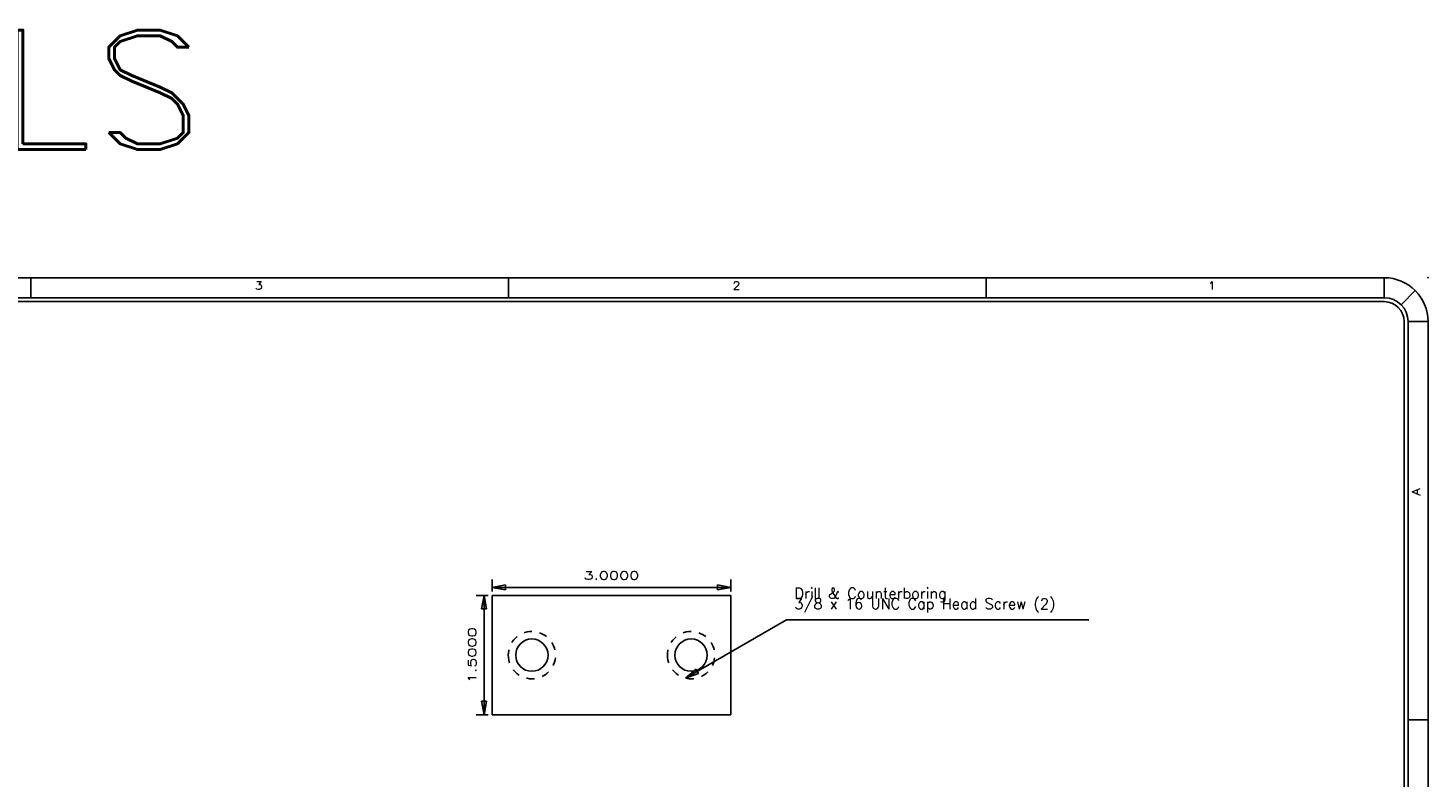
# Model space of a CAD drawing. Header units: inches. Extents: x 3 to 351, y 4 to 271.
# Tile 382 of 530: x 230 to 247, y 83 to 93. Entities that reach past the tile are written whole.
import ezdxf
from ezdxf.enums import TextEntityAlignment as Align

# ---------------------------------------------------------------- set-up
doc = ezdxf.new("R2010")
doc.units = ezdxf.units.IN
doc.header["$LTSCALE"] = 0.5
doc.header["$MEASUREMENT"] = 0
doc.linetypes.add('HIDDEN', pattern=[0.225, 0.15, -0.075])
for name, color, linetype in [('MFB', 7, 'Continuous'), ('PLOTVIEW1', 7, 'Continuous'), ('STR_1', 7, 'Continuous')]:
    doc.layers.add(name, color=color, linetype=linetype)
doc.styles.add('VERO0-Simplex', font='simplex_.ttf')
doc.styles.add('VERO5-RomanD', font='romand__.ttf')

# ---------------------------------------------------------------- blocks, each defined once
blk = doc.blocks.new('ArrowheadClosed')
at = {"color": 0}
for p, q in [((0, 0), (-1, 0.18)), ((-1, 0.18), (-1, -0.18)), ((-1, -0.18), (0, 0))]:
    blk.add_line(p, q, dxfattribs=at)

msp = doc.modelspace()

# ---------------------------------------------------------------- linework, layer by layer
at = {"layer": 'MFB', "color": 56, "linetype": 'Continuous'}
for p, q in [((235.545, 85.81), (235.545, 85.96)), ((235.545, 85.86), (238.545, 85.86)), ((238.545, 85.81), (238.545, 85.96)), ((235.495, 85.76), (235.345, 85.76)), ((235.445, 84.26), (235.445, 85.76)), ((237.976, 84.722), (239.242, 85.453)), ((239.242, 85.453), (243.042, 85.453)), ((235.495, 84.26), (235.345, 84.26))]:
    msp.add_line(p, q, dxfattribs=at)
at = {"layer": 'MFB', "color": 9, "linetype": 'Continuous'}
for p, q in [((235.545, 84.26), (235.545, 85.76)), ((235.545, 85.76), (238.545, 85.76)), ((238.545, 85.76), (238.545, 84.26)), ((238.545, 84.26), (235.545, 84.26))]:
    msp.add_line(p, q, dxfattribs=at)
at = {"layer": 'MFB', "color": 254, "linetype": 'HIDDEN', "extrusion": (0, 0, -1)}
for centre in [(-236.045, 85.01), (-238.045, 85.01)]:
    msp.add_circle(centre, 0.297, dxfattribs=at)
at = {"layer": 'MFB', "color": 9, "linetype": 'Continuous', "extrusion": (0, 0, -1)}
for centre in [(-236.045, 85.01), (-238.045, 85.01)]:
    msp.add_circle(centre, 0.203, dxfattribs=at)
at = {"layer": 'PLOTVIEW1', "color": 97, "linetype": 'Continuous'}
for p, q in [((246.752, 89.748), (200.752, 89.748)), ((229.752, 89.748), (229.752, 89.498)), ((235.752, 89.748), (235.752, 89.498)), ((241.752, 89.748), (241.752, 89.498)), ((246.752, 89.498), (246.752, 89.748)), ((246.964, 89.41), (247.141, 89.586)), ((246.752, 89.498), (200.752, 89.498)), ((246.752, 89.448), (200.752, 89.448)), ((247.002, 55.198), (247.002, 89.198)), ((247.052, 55.198), (247.052, 89.198)), ((247.052, 89.198), (247.302, 89.198)), ((247.302, 55.198), (247.302, 89.198)), ((247.302, 84.198), (247.052, 84.198))]:
    msp.add_line(p, q, dxfattribs=at)
for radius in [0.55, 0.3, 0.25]:
    msp.add_arc((246.752, 89.198), radius, 0, 90, dxfattribs=at)
at = {"layer": 'PLOTVIEW1', "color": 56, "linetype": 'Continuous'}
msp.add_point((247.302, 89.748), dxfattribs=at)

# ---------------------------------------------------------------- block references
at = {"layer": 'MFB', "color": 56, "linetype": 'Continuous', "extrusion": (0, 0, -1), "xscale": 0.170138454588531, "yscale": 0.170138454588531, "zscale": 0.170138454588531}
msp.add_blockref('ArrowheadClosed', (-235.545, 85.86), dxfattribs=at)
at = {"layer": 'MFB', "color": 56, "linetype": 'Continuous', "xscale": 0.170138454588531, "yscale": 0.170138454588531, "zscale": 0.170138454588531}
msp.add_blockref('ArrowheadClosed', (238.545, 85.86), dxfattribs=at)
at = {"layer": 'MFB', "color": 56, "linetype": 'Continuous', "xscale": 0.170138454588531, "yscale": 0.170138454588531, "zscale": 0.170138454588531, "rotation": 90}
msp.add_blockref('ArrowheadClosed', (235.445, 85.76), dxfattribs=at)
at = {"layer": 'MFB', "color": 56, "linetype": 'Continuous', "extrusion": (0, 0, -1), "xscale": 0.170138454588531, "yscale": 0.170138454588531, "zscale": 0.170138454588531}
for p, rotation in [((-237.976, 84.722), 329.9999999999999), ((-235.445, 84.26), 270)]:
    msp.add_blockref('ArrowheadClosed', p, dxfattribs=dict(at, rotation=rotation))

# ---------------------------------------------------------------- texts
at = {"layer": 'MFB', "color": 230, "linetype": 'Continuous', "style": 'VERO0-Simplex', "width": 1.358929}
msp.add_text('3.0000', height=0.1, dxfattribs=at).set_placement((236.695, 85.96), (237.395, 85.96), align=Align.FIT)
at = {"layer": 'MFB', "color": 230, "linetype": 'Continuous', "style": 'VERO0-Simplex', "width": 1.410379}
msp.add_text('1.5000', height=0.1, rotation=90, dxfattribs=at).set_placement((235.345, 84.66), (235.345, 85.36), align=Align.FIT)
at = {"layer": 'MFB', "color": 7, "linetype": 'Continuous', "insert": (239.342, 85.853), "char_height": 0.13375, "attachment_point": 1, "line_spacing_factor": 0.5875, "style": 'VERO0-Simplex'}
msp.add_mtext('Drill & Counterboring\\P3/8 x 16 UNC Cap Head Screw (2)', dxfattribs=at)
at = {"layer": 'PLOTVIEW1', "color": 56, "linetype": 'Continuous', "style": 'VERO5-RomanD', "width": 1.000527}
for s, p, p2 in [('3', (232.568, 89.6), (232.662, 89.6)), ('2', (238.568, 89.6), (238.662, 89.6)), ('1', (244.539, 89.6), (244.633, 89.6))]:
    msp.add_text(s, height=0.1, dxfattribs=at).set_placement(p, p2, align=Align.FIT)
msp.add_text('A', height=0.1, rotation=90, dxfattribs=at).set_placement((247.202, 87.013), (247.202, 87.107), align=Align.FIT)
at = {"layer": 'STR_1', "color": 7, "linetype": 'Continuous', "style": 'VERO5-RomanD', "width": 1.001361}
msp.add_text('STRIPPER DETAILS', height=1.5, dxfattribs=at).set_placement((211.525, 91.357), (231.953, 91.357), align=Align.FIT)

doc.saveas('drawing.dxf')
